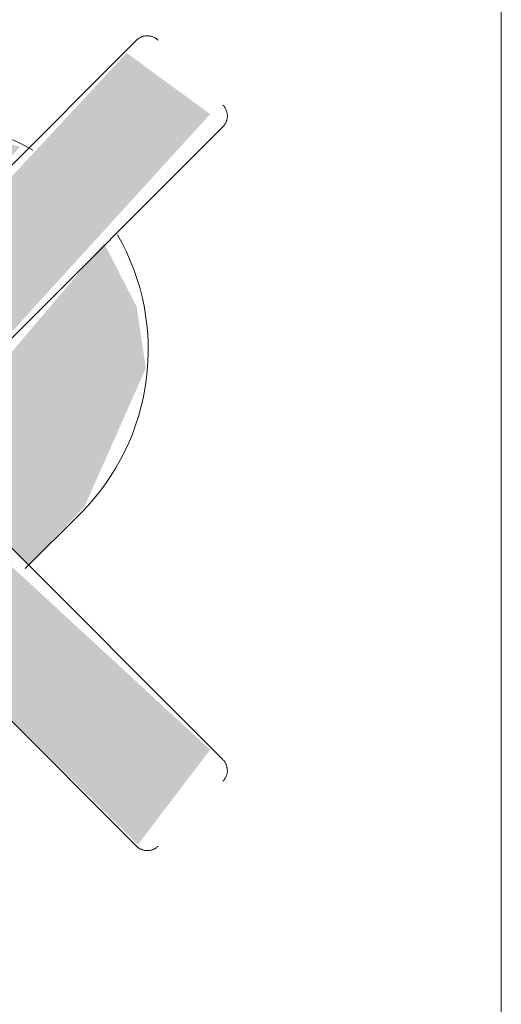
# Model space of a CAD drawing. Header units: millimetres. Extents: x 5980700 to 6194397, y -12939 to 2351883.
# Tile 373 of 587: x 6096259 to 6096290, y -1991 to -1927. Entities that reach past the tile are written whole.
import ezdxf

# ---------------------------------------------------------------- set-up
doc = ezdxf.new("R2010")
doc.units = ezdxf.units.MM
doc.layers.add('P-SANR-FIXT', color=6, linetype='Continuous', lineweight=9)

# ---------------------------------------------------------------- blocks, each defined once
blk = doc.blocks.new('Blks_Banh_Lavatório de Canto com Barras - Único-3080981-PLANTA DE CAIMENTO DE PISOS - 1 PAV_')
at = {"layer": 'P-SANR-FIXT', "lineweight": 5}
h = blk.add_hatch(color=71, dxfattribs=at)
h.paths.add_polyline_path([(-14.99999999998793, 82.76560727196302), (-14.69278054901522, 66.41775407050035), (-9.645755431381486, 67.35755158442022), (-4.675089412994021, 73.08823957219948), (-3.873568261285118, 74.03224341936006), (-3.860931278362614, 82.76560727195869), (-14.76405517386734, 82.76560727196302)])
h.paths.add_polyline_path([(3.860931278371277, 82.76560727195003), (4.84331879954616, 72.60892607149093), (9.127381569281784, 68.4541339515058), (10.73801269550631, 66.44065433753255), (14.99999999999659, 67.37196191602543), (14.35245711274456, 82.76560727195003), (6.906631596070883, 82.7656072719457)])
h.paths.add_polyline_path([(-14.99999999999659, 58.52295236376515), (-14.86998066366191, 53.21588703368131), (-11.33321759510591, 44.04146833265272), (-8.081448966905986, 41.63662646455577), (-3.659329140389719, 40.21686956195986), (-4.607612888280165, 51.84327615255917), (-8.512405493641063, 54.55648796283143), (-11.02254943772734, 58.49978705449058), (-14.94121195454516, 58.52260997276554)])
h.paths.add_polyline_path([(-0.001812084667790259, 69.01359157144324), (0.4261808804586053, 68.15710396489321), (8.662937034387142e-12, 69.01177948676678)])
h.paths.add_polyline_path([(-5.278571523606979, 63.37325904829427), (-5.288699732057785, 61.812083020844), (-5.278571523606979, 63.30471337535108)])
h.paths.add_polyline_path([(-1.244725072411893, 56.9314632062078), (0.2956749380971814, 55.91714591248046), (-0.4261809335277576, 56.45887652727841), (-0.9578395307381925, 56.76582976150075)])
h.paths.add_polyline_path([(10.44118692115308, 58.49640110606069), (4.608243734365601, 51.51906262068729), (4.069717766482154, 50.77988656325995), (4.631348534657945, 39.64471005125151), (10.60660171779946, 43.0945240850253), (14.4888873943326, 49.81884012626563), (14.94121195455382, 58.52260997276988), (10.84096160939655, 58.49872945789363)])
for points in [[(-32.86936046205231, 66.31250173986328), (-31.83366997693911, 58.62099435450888), (-9.934925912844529, 59.51003557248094), (-10.0962732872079, 64.47214804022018), (-10.73801269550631, 66.44065433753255), (-32.46961237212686, 66.3148164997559)], [(-3.681053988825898, 52.66080645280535), (-2.610783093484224, 29.39810747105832), (4.046223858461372, 30.4289559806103), (3.255136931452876, 52.50888839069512), (-1.946950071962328, 52.17381602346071), (-3.403145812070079, 52.55930252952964)]]:
    blk.add_hatch(color=71, dxfattribs=at).paths.add_polyline_path(points)
at = {"layer": 'P-SANR-FIXT', "color": 133, "lineweight": 5}
for p, q in [((-91.9238815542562, 91.92388155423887), (-8.485281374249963, 8.485281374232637)), ((-9.459288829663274, 66.44805884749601), (-32.86936046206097, 66.44805884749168)), ((-32.86936046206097, 58.49146927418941), (-9.594398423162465, 58.49146927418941)), ((-14.9999999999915, 53.70112580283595), (-14.9999999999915, 58.80112339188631)), ((-3.775998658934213, 52.69757153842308), (-3.77599865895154, 29.39810747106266)), ((4.180590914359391, 29.39810747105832), (4.180590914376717, 52.86654050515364))]:
    blk.add_line(p, q, dxfattribs=at)
at = {"layer": 'P-SANR-FIXT', "color": 133, "lineweight": 5, "flags": 128}
for points in [[(-33.86936046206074, 65.44805884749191), (-33.86856056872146, 65.48804818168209), (-33.86616216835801, 65.52797354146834), (-33.86216909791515, 65.56777105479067), (-33.85658774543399, 65.60737705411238), (-33.84942703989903, 65.64672817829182), (-33.84069843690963, 65.68576147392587), (-33.83041590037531, 65.72441449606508), (-33.81859588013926, 65.76262540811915), (-33.80525728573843, 65.80033308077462), (-33.79042145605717, 65.83747718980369), (-33.77411212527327, 65.87399831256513), (-33.7563553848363, 65.90983802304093), (-33.73717964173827, 65.94493898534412), (-33.71661557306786, 65.9792450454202), (-33.69469607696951, 66.01270132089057), (-33.6714562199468, 66.04525428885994), (-33.64693318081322, 66.07685187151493), (-33.62116619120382, 66.10744351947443), (-33.59419647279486, 66.13698029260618), (-33.56606717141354, 66.16541493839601), (-33.5368232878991, 66.1927019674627), (-33.50651160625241, 66.21879772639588), (-33.47518061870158, 66.24366046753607), (-33.44288044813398, 66.26725041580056), (-33.40966276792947, 66.28952983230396), (-33.37558071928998, 66.31046307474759), (-33.34068882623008, 66.33001665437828), (-33.30504290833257, 66.34815928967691), (-33.26869999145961, 66.36486195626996), (-33.23171821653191, 66.3800979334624), (-33.19415674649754, 66.39384284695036), (-33.15607567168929, 66.40607470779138), (-33.11753591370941, 66.41677394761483), (-33.07859912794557, 66.42592344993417), (-33.03932760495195, 66.43350857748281), (-32.99978417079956, 66.43951719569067), (-32.96003208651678, 66.44393969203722), (-32.92013494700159, 66.44676899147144), (-32.88015657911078, 66.44800056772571), (-32.86936046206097, 66.44805884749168)], [(-32.86936046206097, 58.49146927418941), (-32.90934979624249, 58.4922691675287), (-32.94927515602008, 58.49466756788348), (-32.98907266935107, 58.498660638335), (-33.02867866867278, 58.50424199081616), (-33.06802979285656, 58.51140269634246), (-33.10706308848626, 58.52013129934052), (-33.14571611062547, 58.53041383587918), (-33.18392702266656, 58.54223385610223), (-33.22163469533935, 58.55557245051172), (-33.25877880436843, 58.57040828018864), (-33.29529992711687, 58.58671761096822), (-33.33113963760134, 58.60447435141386), (-33.36624059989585, 58.62365009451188), (-33.40054665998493, 58.64421416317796), (-33.43400293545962, 58.66613365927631), (-33.46655590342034, 58.68937351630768), (-33.49815348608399, 58.71389655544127), (-33.52874513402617, 58.73966354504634), (-33.55828190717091, 58.76663326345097), (-33.58671655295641, 58.79476256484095), (-33.61400358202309, 58.82400644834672), (-33.64009934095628, 58.85431812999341), (-33.66496208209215, 58.88564911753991), (-33.68855203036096, 58.91794928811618), (-33.71083144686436, 58.95116696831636), (-33.73176468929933, 58.98524901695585), (-33.75131826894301, 59.02014091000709), (-33.76946090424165, 59.05578682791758), (-33.78616357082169, 59.09212974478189), (-33.80139954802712, 59.12911151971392), (-33.8151444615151, 59.16667298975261), (-33.82737632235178, 59.20475406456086), (-33.83807556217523, 59.24329382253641), (-33.84722506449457, 59.2822306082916), (-33.85481019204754, 59.32150213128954), (-33.86081881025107, 59.3610455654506), (-33.86524130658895, 59.40079764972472), (-33.86807060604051, 59.44069478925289), (-33.86930218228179, 59.48067315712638), (-33.86936046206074, 59.49146927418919)], [(-2.775998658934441, 28.39810747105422), (-2.815987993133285, 28.39890736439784), (-2.855913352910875, 28.40130576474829), (-2.89571086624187, 28.40529883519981), (-2.93531686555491, 28.41088018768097), (-2.974667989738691, 28.41804089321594), (-3.013701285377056, 28.426769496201), (-3.052354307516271, 28.43705203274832), (-3.090565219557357, 28.4488720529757), (-3.128272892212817, 28.46221064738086), (-3.16541700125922, 28.47704647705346), (-3.201938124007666, 28.49335580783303), (-3.237777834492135, 28.51111254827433), (-3.272878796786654, 28.53028829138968), (-3.307184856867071, 28.5508523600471), (-3.340641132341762, 28.57277185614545), (-3.373194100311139, 28.59601171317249), (-3.404791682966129, 28.62053475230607), (-3.435383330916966, 28.64630174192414), (-3.464920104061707, 28.67327146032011), (-3.493354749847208, 28.70140076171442), (-3.520641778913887, 28.7306446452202), (-3.546737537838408, 28.76095632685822), (-3.571600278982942, 28.79228731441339), (-3.59519022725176, 28.82458748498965), (-3.617469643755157, 28.85780516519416), (-3.638402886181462, 28.89188721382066), (-3.657956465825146, 28.92677910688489), (-3.676099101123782, 28.96242502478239), (-3.69280176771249, 28.99876794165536), (-3.70803774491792, 29.03574971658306), (-3.721782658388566, 29.07331118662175), (-3.734014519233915, 29.11139226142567), (-3.74471375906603, 29.14993201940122), (-3.753863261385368, 29.18886880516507), (-3.761448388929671, 29.22814032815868), (-3.767457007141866, 29.26768376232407), (-3.77187950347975, 29.30743584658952), (-3.774708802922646, 29.34733298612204), (-3.775940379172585, 29.38731135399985), (-3.77599865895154, 29.39810747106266)], [(4.180590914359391, 29.39810747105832), (4.179791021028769, 29.35811813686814), (4.177392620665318, 29.31819277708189), (4.173399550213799, 29.27839526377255), (4.167818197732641, 29.23878926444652), (4.160657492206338, 29.19943814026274), (4.151928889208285, 29.16040484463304), (4.14164635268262, 29.12175182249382), (4.129826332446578, 29.08354091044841), (4.116487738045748, 29.04583323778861), (4.101651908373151, 29.00868912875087), (4.085342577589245, 28.9721680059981), (4.067585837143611, 28.93632829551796), (4.048410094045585, 28.90122733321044), (4.027846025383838, 28.86692127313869), (4.005926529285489, 28.833464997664), (3.982686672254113, 28.80091202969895), (3.958163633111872, 28.7693144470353), (3.932396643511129, 28.73872279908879), (3.905426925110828, 28.70918602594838), (3.877297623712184, 28.68075138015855), (3.84805374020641, 28.65346435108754), (3.817742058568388, 28.62736859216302), (3.786411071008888, 28.60250585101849), (3.754110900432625, 28.57891590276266), (3.720893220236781, 28.55663648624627), (3.68681117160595, 28.53570324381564), (3.651919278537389, 28.51614966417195), (3.616273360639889, 28.49800702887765), (3.579930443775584, 28.48130436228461), (3.542948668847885, 28.46606838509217), (3.505387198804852, 28.45232347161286), (3.467306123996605, 28.44009161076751), (3.428766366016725, 28.42939237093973), (3.389829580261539, 28.42024286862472), (3.350558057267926, 28.41265774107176), (3.311014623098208, 28.40664912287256), (3.271262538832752, 28.40222662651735), (3.231365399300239, 28.39939732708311), (3.191387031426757, 28.39816575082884), (3.180590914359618, 28.39810747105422)]]:
    blk.add_lwpolyline(points, dxfattribs=at)
at = {"layer": 'P-SANR-FIXT', "color": 133, "lineweight": 5}
for radius, start, end in [(15, 180.0000000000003, 254.9999999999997), (15.00000000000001, 284.9999999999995, 359.9999999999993)]:
    blk.add_arc((8.501335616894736e-12, 53.70112580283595), radius, start, end, dxfattribs=at)
blk = doc.blocks.new('BE-PMSa-MOD-ARQ-CONEXAODOFUTURO-EX-000-R_rvt-2-PLANTA DE CAIMENTO DE PISOS - 1 PAV_')
at = {"layer": 'P-SANR-FIXT', "color": 250, "lineweight": 5, "rotation": 134.9999999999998}
blk.add_blockref('Blks_Banh_Lavatório de Canto com Barras - Único-3080981-PLANTA DE CAIMENTO DE PISOS - 1 PAV_', (4025.40895121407, -1910.841005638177), dxfattribs=at)

msp = doc.modelspace()

# ---------------------------------------------------------------- block references
at = {"color": 50, "lineweight": 5}
msp.add_blockref('BE-PMSa-MOD-ARQ-CONEXAODOFUTURO-EX-000-R_rvt-2-PLANTA DE CAIMENTO DE PISOS - 1 PAV_', (6092264.959189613, 0), dxfattribs=at)

doc.saveas('drawing.dxf')
